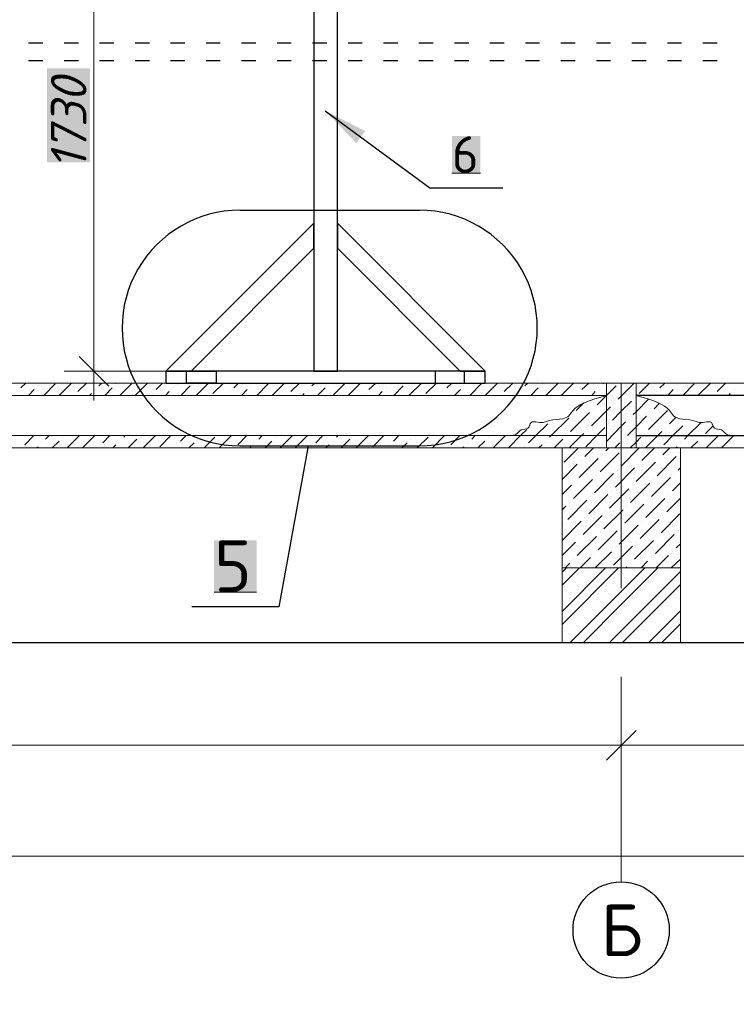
# Model space of a CAD drawing. Header units: millimetres. Extents: x 363306 to 7757304, y 1022887 to 1207196.
# Tile 707 of 1056: x 2409172 to 2414019, y 1076701 to 1083359. Entities that reach past the tile are written whole.
import ezdxf

# ---------------------------------------------------------------- set-up
doc = ezdxf.new("R2010")
doc.units = ezdxf.units.MM
for name, color, linetype in [('0 @ 100', 7, 'Continuous'), ('PDF12_0', 7, 'Continuous'), ('PDF12_kcd_tx', 7, 'Continuous'), ('PDF12_Text', 7, 'Continuous')]:
    doc.layers.add(name, color=color, linetype=linetype)
for name, color, linetype, true_color in [('PDF12_.', 7, 'Continuous', 0xcc6827), ('PDF12_A3 pdf uchun', 7, 'Continuous', 0x636466), ('PDF12_PLAN', 7, 'Continuous', 0x535353)]:
    doc.layers.add(name, color=color, linetype=linetype, true_color=true_color)
doc.styles.add('PDF ISOCPEUR', font='isocpeur.TTF')
doc.styles.add('PDF ISOCPEUR Italic', font='isocpeui.ttf')
doc.styles.add('ViTEXT', font='isocpeur.TTF')
doc.styles.add('ГОСТ 2.304', font='isocpeui.ttf')

msp = doc.modelspace()

# ---------------------------------------------------------------- linework, layer by layer
at = {"layer": 'PDF12_.', "color": 7, "lineweight": 0}
for points in [[(2412840.651, 1079622.563), (2412869.9, 1079651.812)], [(2412840.651, 1079357.783), (2413134.68, 1079651.812)], [(2412840.651, 1079534.816), (2412957.646, 1079651.812)], [(2412840.651, 1079270.036), (2413222.426, 1079651.812)], [(2412896.07, 1079148.422), (2413240.899, 1079493.252), (2413399.46, 1079651.812)], [(2412985.356, 1079148.422), (2413240.899, 1079403.966), (2413488.746, 1079651.812)], [(2413162.389, 1079148.422), (2413240.899, 1079226.932), (2413641.148, 1079627.181)], [(2413250.136, 1079148.422), (2413641.148, 1079539.434)], [(2413427.169, 1079148.422), (2413641.148, 1079362.401)], [(2413514.916, 1079148.422), (2413641.148, 1079273.115)]]:
    msp.add_lwpolyline(points, dxfattribs=at)
at = {"layer": 'PDF12_0', "lineweight": 25}
for points in [[(2411238.116, 1082742.965), (2411946.248, 1082221.102), (2412438.862, 1082221.102)], [(2411876.974, 1082068.699), (2410662.373, 1082068.699)], [(2411124.199, 1080476.94), (2410924.074, 1079388.571), (2410337.556, 1079388.571)], [(2410662.373, 1080476.94), (2411876.974, 1080476.94)], [(2400091.184, 1079148.422), (2400240.508, 1079148.422), (2416116.534, 1079148.422), (2416178.111, 1079397.808), (2416302.803, 1078899.036), (2416365.92, 1079148.422), (2432240.406, 1079148.422), (2432391.269, 1079148.422)]]:
    msp.add_lwpolyline(points, dxfattribs=at)
at = {"layer": 'PDF12_0', "color": 7, "lineweight": 0, "true_color": 0xffffff}
for points in [[(2412095.572, 1082321.164), (2412287.999, 1082321.164)], [(2410486.879, 1079488.634), (2410774.751, 1079488.634)]]:
    msp.add_lwpolyline(points, dxfattribs=at)
at = {"layer": 'PDF12_0', "lineweight": 0}
for points in [[(2409574.004, 1081081.932), (2409774.128, 1080881.808)], [(2409179.913, 1080869.492), (2409213.78, 1080901.82)], [(2409438.535, 1080818.691), (2409521.664, 1080901.82)], [(2409566.307, 1080844.862), (2409624.805, 1080901.82)], [(2409707.933, 1080883.347), (2409727.946, 1080901.82)], [(2409849.56, 1080818.691), (2409932.688, 1080901.82)], [(2409952.701, 1080818.691), (2410035.829, 1080901.82)], [(2410094.327, 1080857.177), (2410138.971, 1080901.82)], [(2410235.954, 1080895.662), (2410242.112, 1080901.82)], [(2410365.265, 1080818.691), (2410448.394, 1080901.82)], [(2410479.182, 1080831.007), (2410551.535, 1080901.82)], [(2410620.809, 1080869.492), (2410653.136, 1080901.82)], [(2410879.431, 1080818.691), (2410962.56, 1080901.82)], [(2411007.203, 1080844.862), (2411065.701, 1080901.82)], [(2411148.829, 1080883.347), (2411168.842, 1080901.82)], [(2411290.456, 1080818.691), (2411373.584, 1080901.82)], [(2411393.597, 1080818.691), (2411476.725, 1080901.82)], [(2411533.684, 1080857.177), (2411579.867, 1080901.82)], [(2411675.311, 1080895.662), (2411683.008, 1080901.82)], [(2411804.622, 1080818.691), (2411889.29, 1080901.82)], [(2411920.078, 1080831.007), (2411990.891, 1080901.82)], [(2412061.705, 1080869.492), (2412094.032, 1080901.82)], [(2412320.327, 1080818.691), (2412403.456, 1080901.82)], [(2412448.099, 1080844.862), (2412506.597, 1080901.82)], [(2412589.725, 1080883.347), (2412608.198, 1080901.82)], [(2412731.352, 1080818.691), (2412814.48, 1080901.82)], [(2412834.493, 1080818.691), (2412917.621, 1080901.82)], [(2412974.58, 1080857.177), (2413020.763, 1080901.82)], [(2413116.207, 1080895.662), (2413123.904, 1080901.82)], [(2413140.837, 1080463.086), (2413140.837, 1080901.82)], [(2413219.348, 1080792.521), (2413240.899, 1080814.073), (2413328.646, 1080901.82)], [(2413340.962, 1080463.086), (2413340.962, 1080901.82)], [(2413360.974, 1080831.007), (2413431.787, 1080901.82)], [(2413502.601, 1080869.492), (2413534.928, 1080901.82)], [(2413759.684, 1080818.691), (2413844.352, 1080901.82)], [(2413888.995, 1080844.862), (2413945.953, 1080901.82)], [(2409232.253, 1080818.691), (2409270.738, 1080857.177)], [(2409296.908, 1080883.347), (2409296.908, 1080883.347)], [(2409335.394, 1080818.691), (2409412.365, 1080895.662)], [(2409644.817, 1080818.691), (2409657.132, 1080831.007)], [(2409681.763, 1080857.177), (2409681.763, 1080857.177)], [(2409747.958, 1080818.691), (2409798.759, 1080869.492)], [(2409823.39, 1080895.662), (2409823.39, 1080895.662)], [(2410068.157, 1080831.007), (2410068.157, 1080831.007)], [(2410158.983, 1080818.691), (2410183.614, 1080844.862)], [(2410209.784, 1080869.492), (2410209.784, 1080869.492)], [(2410262.124, 1080818.691), (2410325.24, 1080883.347)], [(2410596.178, 1080844.862), (2410596.178, 1080844.862)], [(2410673.149, 1080818.691), (2410711.634, 1080857.177)], [(2410736.265, 1080883.347), (2410736.265, 1080883.347)], [(2410776.29, 1080818.691), (2410853.261, 1080895.662)], [(2411085.713, 1080818.691), (2411096.489, 1080831.007)], [(2411122.659, 1080857.177), (2411122.659, 1080857.177)], [(2411187.315, 1080818.691), (2411238.116, 1080869.492)], [(2411264.286, 1080895.662), (2411264.286, 1080895.662)], [(2411509.053, 1080831.007), (2411509.053, 1080831.007)], [(2411599.879, 1080818.691), (2411624.51, 1080844.862)], [(2411650.68, 1080869.492), (2411650.68, 1080869.492)], [(2411703.02, 1080818.691), (2411766.136, 1080883.347)], [(2412035.535, 1080844.862), (2412035.535, 1080844.862)], [(2412114.045, 1080818.691), (2412152.53, 1080857.177)], [(2412177.161, 1080883.347), (2412177.161, 1080883.347)], [(2412217.186, 1080818.691), (2412292.617, 1080895.662)], [(2412525.07, 1080818.691), (2412537.385, 1080831.007)], [(2412563.555, 1080857.177), (2412563.555, 1080857.177)], [(2412628.211, 1080818.691), (2412679.012, 1080869.492)], [(2412705.182, 1080895.662), (2412705.182, 1080895.662)], [(2412949.949, 1080831.007), (2412949.949, 1080831.007)], [(2413040.775, 1080818.691), (2413065.406, 1080844.862)], [(2413077.721, 1080754.036), (2413140.837, 1080817.152), (2413207.032, 1080883.347)], [(2413090.036, 1080869.492), (2413090.036, 1080869.492)], [(2413476.431, 1080844.862), (2413476.431, 1080844.862)], [(2413554.941, 1080818.691), (2413591.887, 1080857.177)], [(2413618.057, 1080883.347), (2413618.057, 1080883.347)], [(2413658.082, 1080818.691), (2413733.513, 1080895.662)], [(2413965.966, 1080818.691), (2413978.281, 1080831.007)], [(2414004.451, 1080857.177), (2414004.451, 1080857.177)], [(2400791.62, 1080818.691), (2413140.837, 1080818.691), (2413054.63, 1080792.521), (2413011.526, 1080777.127), (2412968.422, 1080757.115), (2412948.41, 1080746.339), (2412929.937, 1080732.484), (2412914.543, 1080715.55), (2412900.688, 1080697.077), (2412886.833, 1080680.144), (2412879.136, 1080673.986), (2412868.36, 1080667.828), (2412846.808, 1080660.131), (2412823.717, 1080657.052), (2412777.534, 1080652.434), (2412755.983, 1080649.355), (2412734.431, 1080641.658), (2412712.879, 1080635.501), (2412700.563, 1080635.501), (2412688.248, 1080635.501), (2412662.078, 1080640.119), (2412649.763, 1080640.119), (2412638.987, 1080638.579), (2412631.29, 1080633.961), (2412625.132, 1080626.264), (2412617.435, 1080604.712), (2412609.738, 1080597.015), (2412598.962, 1080592.397), (2412575.871, 1080587.779), (2412563.555, 1080584.7), (2412554.319, 1080578.542), (2412538.924, 1080563.148), (2412529.688, 1080555.451), (2412520.451, 1080550.833), (2412497.36, 1080546.214)], [(2412936.095, 1080715.55), (2412988.435, 1080767.891)], [(2413180.862, 1080650.895), (2413240.899, 1080710.932), (2413310.173, 1080780.206)], [(2413193.177, 1080766.351), (2413193.177, 1080766.351)], [(2413322.489, 1080689.38), (2413340.962, 1080707.853), (2413425.63, 1080792.521)], [(2413334.804, 1080806.376), (2413334.804, 1080806.376)], [(2413340.962, 1080818.691), (2413427.169, 1080792.521), (2413471.812, 1080777.127), (2413513.377, 1080757.115), (2413533.389, 1080746.339), (2413551.862, 1080732.484), (2413567.256, 1080715.55), (2413581.111, 1080697.077), (2413594.966, 1080680.144), (2413602.663, 1080673.986), (2413613.439, 1080667.828), (2413634.991, 1080660.131), (2413658.082, 1080657.052), (2413704.264, 1080652.434), (2413725.816, 1080649.355), (2413747.368, 1080641.658), (2413768.92, 1080635.501), (2413781.235, 1080635.501), (2413793.551, 1080635.501), (2413819.721, 1080640.119), (2413832.036, 1080640.119), (2413842.812, 1080638.579), (2413850.509, 1080633.961), (2413856.667, 1080626.264), (2413864.364, 1080604.712), (2413872.061, 1080597.015), (2413882.837, 1080592.397), (2413905.928, 1080587.779), (2413918.244, 1080584.7), (2413927.48, 1080578.542), (2413942.874, 1080563.148), (2413952.111, 1080555.451), (2413961.347, 1080550.833), (2413984.439, 1080546.214)], [(2413464.115, 1080727.866), (2413499.522, 1080764.812)], [(2412897.609, 1080573.924), (2413026.92, 1080703.235)], [(2413039.236, 1080612.409), (2413140.837, 1080714.011), (2413168.547, 1080741.72)], [(2413051.551, 1080727.866), (2413051.551, 1080727.866)], [(2413425.63, 1080587.779), (2413553.401, 1080715.55)], [(2413437.945, 1080703.235), (2413437.945, 1080703.235)], [(2412652.841, 1080638.579), (2412655.92, 1080640.119)], [(2412755.983, 1080535.438), (2412766.758, 1080546.214), (2412885.294, 1080664.75)], [(2412911.464, 1080689.38), (2412911.464, 1080689.38)], [(2413142.377, 1080509.268), (2413240.899, 1080609.33), (2413270.148, 1080638.579)], [(2413284.003, 1080547.754), (2413340.962, 1080606.252), (2413411.775, 1080677.065)], [(2413296.319, 1080664.75), (2413296.319, 1080664.75)], [(2413567.256, 1080626.264), (2413610.36, 1080669.368)], [(2413668.858, 1080523.123), (2413691.949, 1080546.214), (2413781.235, 1080635.501)], [(2413682.713, 1080638.579), (2413682.713, 1080638.579)], [(2412477.348, 1080463.086), (2412560.476, 1080546.214), (2412602.041, 1080587.779)], [(2412614.356, 1080496.953), (2412663.617, 1080546.214), (2412743.667, 1080626.264)], [(2412628.211, 1080612.409), (2412628.211, 1080612.409)], [(2413000.75, 1080470.783), (2413074.642, 1080546.214), (2413130.061, 1080600.094)], [(2413013.065, 1080587.779), (2413013.065, 1080587.779)], [(2413154.692, 1080626.264), (2413154.692, 1080626.264)], [(2413404.078, 1080463.086), (2413487.206, 1080546.214), (2413514.916, 1080573.924)], [(2413528.771, 1080484.638), (2413590.347, 1080546.214), (2413656.543, 1080612.409)], [(2413541.086, 1080600.094), (2413541.086, 1080600.094)], [(2413810.484, 1080561.608), (2413861.285, 1080610.87)], [(2413927.48, 1080573.924), (2413927.48, 1080573.924)], [(2400791.62, 1080546.214), (2413140.837, 1080546.214)], [(2409206.083, 1080484.638), (2409267.66, 1080546.214)], [(2409347.709, 1080523.123), (2409370.801, 1080546.214)], [(2409390.813, 1080463.086), (2409438.535, 1080509.268)], [(2409463.166, 1080535.438), (2409463.166, 1080535.438)], [(2409493.954, 1080463.086), (2409577.083, 1080546.214)], [(2409597.095, 1080463.086), (2409680.224, 1080546.214)], [(2409734.103, 1080496.953), (2409781.825, 1080546.214)], [(2409849.56, 1080509.268), (2409849.56, 1080509.268)], [(2409875.73, 1080535.438), (2409884.966, 1080546.214)], [(2409904.979, 1080463.086), (2409965.016, 1080523.123)], [(2410008.12, 1080463.086), (2410091.249, 1080546.214)], [(2410118.958, 1080470.783), (2410194.39, 1080546.214)], [(2410260.585, 1080509.268), (2410297.531, 1080546.214)], [(2410377.58, 1080523.123), (2410377.58, 1080523.123)], [(2410419.145, 1080463.086), (2410493.037, 1080535.438)], [(2410522.286, 1080463.086), (2410605.414, 1080546.214)], [(2410646.979, 1080484.638), (2410708.556, 1080546.214)], [(2410788.605, 1080523.123), (2410811.697, 1080546.214)], [(2410831.709, 1080463.086), (2410877.892, 1080509.268)], [(2410904.062, 1080535.438), (2410904.062, 1080535.438)], [(2410933.311, 1080463.086), (2411017.979, 1080546.214)], [(2411036.452, 1080463.086), (2411119.58, 1080546.214)], [(2411174.999, 1080496.953), (2411222.721, 1080546.214)], [(2411290.456, 1080509.268), (2411290.456, 1080509.268)], [(2411315.087, 1080535.438), (2411325.862, 1080546.214)], [(2411345.875, 1080463.086), (2411405.912, 1080523.123)], [(2411449.016, 1080463.086), (2411532.145, 1080546.214)], [(2411559.854, 1080470.783), (2411635.286, 1080546.214)], [(2411701.481, 1080509.268), (2411736.887, 1080546.214)], [(2411816.937, 1080523.123), (2411816.937, 1080523.123)], [(2411860.041, 1080463.086), (2411933.933, 1080535.438)], [(2411963.182, 1080463.086), (2412046.31, 1080546.214)], [(2412087.875, 1080484.638), (2412149.452, 1080546.214)], [(2412229.501, 1080523.123), (2412252.593, 1080546.214)], [(2412271.066, 1080463.086), (2412318.788, 1080509.268)], [(2412344.958, 1080535.438), (2412344.958, 1080535.438)], [(2412374.207, 1080463.086), (2412457.335, 1080546.214)], [(2412731.352, 1080509.268), (2412731.352, 1080509.268)], [(2412786.771, 1080463.086), (2412846.808, 1080523.123)], [(2412871.439, 1080547.754), (2412871.439, 1080547.754)], [(2412888.373, 1080463.086), (2412973.041, 1080546.214), (2412988.435, 1080561.608)], [(2413257.833, 1080523.123), (2413257.833, 1080523.123)], [(2413300.937, 1080463.086), (2413340.962, 1080503.111), (2413373.289, 1080535.438)], [(2413399.46, 1080561.608), (2413399.46, 1080561.608)], [(2413711.962, 1080463.086), (2413759.684, 1080509.268)], [(2413785.854, 1080535.438), (2413785.854, 1080535.438)], [(2413815.103, 1080463.086), (2413898.231, 1080546.214), (2413901.31, 1080547.754)], [(2413918.244, 1080463.086), (2414001.372, 1080546.214)], [(2409287.672, 1080463.086), (2409296.908, 1080470.783)], [(2409321.539, 1080496.953), (2409321.539, 1080496.953)], [(2409707.933, 1080470.783), (2409707.933, 1080470.783)], [(2409801.838, 1080463.086), (2409823.39, 1080484.638)], [(2410235.954, 1080484.638), (2410235.954, 1080484.638)], [(2410316.004, 1080463.086), (2410351.41, 1080496.953)], [(2410728.568, 1080463.086), (2410736.265, 1080470.783)], [(2410762.435, 1080496.953), (2410762.435, 1080496.953)], [(2411148.829, 1080470.783), (2411148.829, 1080470.783)], [(2411242.734, 1080463.086), (2411264.286, 1080484.638)], [(2411675.311, 1080484.638), (2411675.311, 1080484.638)], [(2411756.9, 1080463.086), (2411792.306, 1080496.953)], [(2412169.464, 1080463.086), (2412177.161, 1080470.783)], [(2412203.331, 1080496.953), (2412203.331, 1080496.953)], [(2412589.725, 1080470.783), (2412589.725, 1080470.783)], [(2412683.63, 1080463.086), (2412705.182, 1080484.638)], [(2412854.505, 1080366.102), (2412951.489, 1080463.086)], [(2412994.592, 1080404.588), (2413053.09, 1080463.086)], [(2413116.207, 1080484.638), (2413116.207, 1080484.638)], [(2413136.219, 1080443.073), (2413156.231, 1080463.086)], [(2413197.796, 1080463.086), (2413231.663, 1080496.953)], [(2413239.36, 1080339.932), (2413362.514, 1080463.086)], [(2413253.215, 1080455.389), (2413253.215, 1080455.389)], [(2413380.987, 1080378.418), (2413465.655, 1080463.086)], [(2413522.613, 1080416.903), (2413568.796, 1080463.086)], [(2413608.821, 1080463.086), (2413618.057, 1080470.783)], [(2413641.148, 1079148.422), (2413641.148, 1079651.812), (2413641.148, 1080463.086)], [(2413644.227, 1080496.953), (2413644.227, 1080496.953)], [(2412956.107, 1080262.961), (2413085.418, 1080390.733)], [(2412969.962, 1080378.418), (2412969.962, 1080378.418)], [(2413097.733, 1080301.447), (2413227.045, 1080429.218)], [(2413111.588, 1080416.903), (2413111.588, 1080416.903)], [(2413342.501, 1080236.791), (2413471.812, 1080366.102)], [(2413484.128, 1080275.277), (2413611.899, 1080404.588)], [(2413496.443, 1080390.733), (2413496.443, 1080390.733)], [(2413638.069, 1080429.218), (2413638.069, 1080429.218)], [(2412840.651, 1080249.106), (2412943.792, 1080352.248)], [(2413200.875, 1080198.306), (2413330.186, 1080327.617)], [(2413213.19, 1080313.762), (2413213.19, 1080313.762)], [(2413354.816, 1080352.248), (2413354.816, 1080352.248)], [(2413625.754, 1080313.762), (2413641.148, 1080329.156)], [(2412917.621, 1080121.335), (2413046.933, 1080249.106)], [(2412931.476, 1080236.791), (2412931.476, 1080236.791)], [(2413059.248, 1080159.82), (2413188.559, 1080289.131)], [(2413073.103, 1080275.277), (2413073.103, 1080275.277)], [(2413445.642, 1080133.65), (2413573.414, 1080262.961)], [(2413457.957, 1080249.106), (2413457.957, 1080249.106)], [(2413599.584, 1080289.131), (2413599.584, 1080289.131)], [(2412840.651, 1080147.505), (2412905.306, 1080210.621)], [(2413162.389, 1080056.679), (2413291.7, 1080185.99)], [(2413174.704, 1080172.136), (2413174.704, 1080172.136)], [(2413304.016, 1080095.165), (2413433.327, 1080224.476)], [(2413316.331, 1080210.621), (2413316.331, 1080210.621)], [(2413587.269, 1080172.136), (2413641.148, 1080226.015)], [(2412879.136, 1079979.708), (2413008.447, 1080109.019)], [(2413020.763, 1080018.194), (2413150.074, 1080147.505)], [(2413033.078, 1080133.65), (2413033.078, 1080133.65)], [(2413407.157, 1079992.024), (2413534.928, 1080121.335)], [(2413419.472, 1080109.019), (2413419.472, 1080109.019)], [(2413548.783, 1080030.509), (2413641.148, 1080124.414)], [(2413561.099, 1080147.505), (2413561.099, 1080147.505)], [(2412840.651, 1080044.364), (2412866.821, 1080068.994)], [(2412892.991, 1080095.165), (2412892.991, 1080095.165)], [(2413123.904, 1079915.053), (2413253.215, 1080044.364)], [(2413265.53, 1079953.538), (2413393.302, 1080082.849)], [(2413277.845, 1080068.994), (2413277.845, 1080068.994)], [(2412840.651, 1079838.082), (2412969.962, 1079967.393)], [(2412982.277, 1079876.567), (2413111.588, 1080005.878)], [(2412994.592, 1079992.024), (2412994.592, 1079992.024)], [(2413136.219, 1080030.509), (2413136.219, 1080030.509)], [(2413368.671, 1079850.397), (2413496.443, 1079979.708)], [(2413380.987, 1079967.393), (2413380.987, 1079967.393)], [(2413510.298, 1079888.882), (2413638.069, 1080018.194)], [(2413522.613, 1080005.878), (2413522.613, 1080005.878)], [(2412854.505, 1079953.538), (2412854.505, 1079953.538)], [(2413085.418, 1079773.426), (2413213.19, 1079902.737)], [(2413227.045, 1079811.912), (2413354.816, 1079941.223)], [(2413239.36, 1079928.907), (2413239.36, 1079928.907)], [(2413625.754, 1079902.737), (2413625.754, 1079902.737)], [(2412943.792, 1079734.941), (2413073.103, 1079864.252)], [(2412956.107, 1079850.397), (2412956.107, 1079850.397)], [(2413097.733, 1079888.882), (2413097.733, 1079888.882)], [(2413330.186, 1079710.31), (2413457.957, 1079838.082)], [(2413471.812, 1079748.795), (2413599.584, 1079876.567)], [(2413484.128, 1079864.252), (2413484.128, 1079864.252)], [(2412840.651, 1079734.941), (2412931.476, 1079825.766)], [(2413188.559, 1079670.285), (2413316.331, 1079799.596)], [(2413200.875, 1079787.281), (2413200.875, 1079787.281)], [(2413342.501, 1079825.766), (2413342.501, 1079825.766)], [(2413611.899, 1079787.281), (2413641.148, 1079814.99)], [(2412917.621, 1079710.31), (2412917.621, 1079710.31)], [(2412962.265, 1079651.812), (2413033.078, 1079722.625)], [(2413059.248, 1079748.795), (2413059.248, 1079748.795)], [(2413065.406, 1079651.812), (2413174.704, 1079761.111)], [(2413445.642, 1079722.625), (2413445.642, 1079722.625)], [(2413477.97, 1079651.812), (2413561.099, 1079734.941)], [(2413579.572, 1079651.812), (2413641.148, 1079711.849)], [(2413587.269, 1079761.111), (2413587.269, 1079761.111)], [(2412840.651, 1079651.812), (2412840.651, 1079148.422)], [(2412860.663, 1079651.812), (2412892.991, 1079684.14)], [(2413271.688, 1079651.812), (2413277.845, 1079657.97)], [(2413304.016, 1079684.14), (2413304.016, 1079684.14)], [(2413374.829, 1079651.812), (2413419.472, 1079696.455)]]:
    msp.add_lwpolyline(points, dxfattribs=at)
for points in [[(2431690.834, 1080901.82), (2400791.62, 1080901.82), (2400791.62, 1080463.086), (2431690.834, 1080463.086)], [(2413641.148, 1080463.086), (2412840.651, 1080463.086), (2412840.651, 1079651.812), (2413641.148, 1079651.812)], [(2413140.837, 1078352.542), (2413340.962, 1078552.667)]]:
    msp.add_lwpolyline(points, close=True, dxfattribs=at)
at = {"layer": 'PDF12_0', "color": 1, "lineweight": 0}
for points in [[(2413240.899, 1080901.82), (2413240.899, 1079514.804)], [(2413240.899, 1079214.617), (2413240.899, 1079214.617)], [(2413240.899, 1078914.43), (2413240.899, 1077527.414)]]:
    msp.add_lwpolyline(points, dxfattribs=at)
at = {"layer": 'PDF12_0', "color": 251, "lineweight": 30, "true_color": 0x636466}
for points in [[(2419141.492, 1080818.691), (2413340.962, 1080818.691)], [(2413340.962, 1080546.214), (2419141.492, 1080546.214)]]:
    msp.add_lwpolyline(points, dxfattribs=at)
at = {"layer": 'PDF12_0', "lineweight": 25}
for centre, start, end in [((2410661.603, 1081273.59), 89.9999983, 270.0000017), ((2411876.205, 1081273.59), 269.9999983, 90.0000017)]:
    msp.add_arc(centre, 796.649, start, end, dxfattribs=at)
at = {"layer": 'PDF12_0', "transparency": 33554559}
msp.add_solid([(2411238.116, 1082742.965), (2411509.053, 1082605.957), (2411449.016, 1082524.367)], dxfattribs=at)
at = {"layer": 'PDF12_0', "color": 7, "true_color": 0xffffff, "transparency": 33554559}
for points in [[(2412095.572, 1082572.089), (2412287.999, 1082572.089), (2412095.572, 1082321.164)], [(2412287.999, 1082572.089), (2412095.572, 1082321.164), (2412287.999, 1082321.164)], [(2410486.879, 1079838.082), (2410774.751, 1079838.082), (2410486.879, 1079488.634)], [(2410774.751, 1079838.082), (2410486.879, 1079488.634), (2410774.751, 1079488.634)]]:
    msp.add_solid(points, dxfattribs=at)
at = {"layer": 'PDF12_A3 pdf uchun', "color": 7, "lineweight": 30}
for points in [[(2411321.244, 1084271.608), (2411161.145, 1084271.608), (2411161.145, 1080981.87), (2411321.244, 1080981.87)], [(2412320.327, 1080981.87), (2411321.244, 1081982.492), (2411321.244, 1081813.156), (2412150.991, 1080981.87), (2412320.327, 1080981.87), (2410160.522, 1080981.87), (2410160.522, 1080901.82), (2412320.327, 1080901.82)], [(2410160.522, 1080981.87), (2410331.398, 1080981.87), (2411161.145, 1081813.156), (2411161.145, 1081982.492)]]:
    msp.add_lwpolyline(points, close=True, dxfattribs=at)
at = {"layer": 'PDF12_A3 pdf uchun', "lineweight": 30}
for points in [[(2409232.253, 1083201.712), (2409329.236, 1083201.712)], [(2409472.402, 1083201.712), (2409569.386, 1083201.712)], [(2409712.552, 1083201.712), (2409809.535, 1083201.712)], [(2409952.701, 1083201.712), (2410049.684, 1083201.712)], [(2410192.85, 1083201.712), (2410288.294, 1083201.712)], [(2410433, 1083201.712), (2410528.444, 1083201.712)], [(2410673.149, 1083201.712), (2410768.593, 1083201.712)], [(2410913.298, 1083201.712), (2411008.742, 1083201.712)], [(2411153.448, 1083201.712), (2411248.892, 1083201.712)], [(2411393.597, 1083201.712), (2411489.041, 1083201.712)], [(2411632.207, 1083201.712), (2411729.19, 1083201.712)], [(2411872.356, 1083201.712), (2411969.34, 1083201.712)], [(2412112.505, 1083201.712), (2412209.489, 1083201.712)], [(2412352.655, 1083201.712), (2412449.638, 1083201.712)], [(2412592.804, 1083201.712), (2412688.248, 1083201.712)], [(2412832.953, 1083201.712), (2412928.397, 1083201.712)], [(2413073.103, 1083201.712), (2413168.547, 1083201.712)], [(2413313.252, 1083201.712), (2413408.696, 1083201.712)], [(2413553.401, 1083201.712), (2413648.845, 1083201.712)], [(2413793.551, 1083201.712), (2413888.995, 1083201.712)], [(2409329.236, 1083081.637), (2409232.253, 1083081.637)], [(2409569.386, 1083081.637), (2409472.402, 1083081.637)], [(2409809.535, 1083081.637), (2409712.552, 1083081.637)], [(2410049.684, 1083081.637), (2409952.701, 1083081.637)], [(2410288.294, 1083081.637), (2410192.85, 1083081.637)], [(2410528.444, 1083081.637), (2410433, 1083081.637)], [(2410768.593, 1083081.637), (2410673.149, 1083081.637)], [(2411008.742, 1083081.637), (2410913.298, 1083081.637)], [(2411248.892, 1083081.637), (2411153.448, 1083081.637)], [(2411489.041, 1083081.637), (2411393.597, 1083081.637)], [(2411729.19, 1083081.637), (2411632.207, 1083081.637)], [(2411969.34, 1083081.637), (2411872.356, 1083081.637)], [(2412209.489, 1083081.637), (2412112.505, 1083081.637)], [(2412449.638, 1083081.637), (2412352.655, 1083081.637)], [(2412688.248, 1083081.637), (2412592.804, 1083081.637)], [(2412928.397, 1083081.637), (2412832.953, 1083081.637)], [(2413168.547, 1083081.637), (2413073.103, 1083081.637)], [(2413408.696, 1083081.637), (2413313.252, 1083081.637)], [(2413648.845, 1083081.637), (2413553.401, 1083081.637)], [(2413888.995, 1083081.637), (2413793.551, 1083081.637)]]:
    msp.add_lwpolyline(points, dxfattribs=at)
at = {"layer": 'PDF12_A3 pdf uchun', "color": 244, "lineweight": 30, "true_color": 0x991a1e}
for points in [[(2410300.61, 1080981.87), (2410500.734, 1080981.87), (2410500.734, 1080901.82), (2410300.61, 1080901.82)], [(2412180.24, 1080981.87), (2411981.655, 1080981.87), (2411981.655, 1080901.82), (2412180.24, 1080901.82)]]:
    msp.add_lwpolyline(points, close=True, dxfattribs=at)
at = {"layer": 'PDF12_kcd_tx', "lineweight": 0}
for points in [[(2409674.066, 1080783.285), (2409674.066, 1084642.608)], [(2411041.07, 1080981.87), (2409473.942, 1080981.87)], [(2413240.899, 1078698.912), (2413240.899, 1078252.48), (2413240.899, 1078491.09)], [(2400440.632, 1078452.605), (2413441.024, 1078452.605)], [(2413040.775, 1078452.605), (2419441.678, 1078452.605)], [(2432040.282, 1077702.908), (2400440.632, 1077702.908)]]:
    msp.add_lwpolyline(points, dxfattribs=at)
at = {"layer": 'PDF12_kcd_tx', "color": 7, "true_color": 0xffffff, "transparency": 33554559}
for points in [[(2409356.946, 1082393.517), (2409647.896, 1082393.517), (2409356.946, 1083030.836)], [(2409647.896, 1082393.517), (2409356.946, 1083030.836), (2409647.896, 1083030.836)]]:
    msp.add_solid(points, dxfattribs=at)
at = {"layer": 'PDF12_PLAN', "color": 156, "lineweight": 30, "true_color": 0x003972}
msp.add_circle((2413240.13, 1077203.367), 325.586, dxfattribs=at)

# ---------------------------------------------------------------- texts
at = {"color": 7, "linetype": 'Continuous', "lineweight": -3, "insert": (2337050.522, 1083049.577, 0), "char_height": 250, "width": 12330.66749, "attachment_point": 1, "style": 'ViTEXT'}
msp.add_mtext('{\\fISOCPEUR|b1|i1|c204|p34;\\C256;\\c0;       \\A1;\\H1.17391x;Состав кровли.\\A0;\\P\\pi-511.11,l511.11,t255.555;\\fISOCPEUR|b0|i1|c204|p34;\\H0.92593x;1.^I Металлические профилированные листы с полимерными покрытиями с обеих сторон по деревянным конструкциям (РСТУз 24045-94) Н35-1000-0,50 мм.\\fISOCPEUR|b1|i1|c204|p34;\\P\\pi0,l0,tz;\\fISOCPEUR|b0|i1|c204|p34;2. Цемента песчаное стяжка, толщиной 50мм, (приложения 1, пункт 71, КМК 2.01.04-2018), aрмированная сетка Ø3 АСК ( АБК ) шаг 150 х 150 мм. с устройством дефор. швов с шаг 6,0 х 6,0 м (с заполнением д.ш. герметиком).\\P3. Гидроизоляционная мембрана из профиллированная полиэтиленовая рулонная толщиной 0,45мм -1 слоя.\\P4. Утеплитель - минераловатные плиты рулонные TC 040, толщиной 100мм.\\P5. Полиэтиленовая пленка, толщиной 2 мм.\\P6. Сборная железобетонная плита покрытия - 220 мм}', dxfattribs=at)
at = {"layer": '0 @ 100', "color": 7, "insert": (761996.908, 1075986.433), "char_height": 318.940213, "width": 19697.5359, "attachment_point": 4, "style": 'ГОСТ 2.304'}
msp.add_mtext('\\pi5457.36288;{\\fISOCPEUR|b1|i1|c204|p34;Характеристика участка строительства:\\P\\pi0;\\P}Расчетная зимняя температура воздух 15 °С.\\PСкоростной напор ветра   - 38кг/м2.\\PВес снегового покрова    - 50кг/м2.\\PКлассификация зданий по функциональной пожарной опасности - Ф 4.1 \\PКоэффициент надежности по назначению - 0.95\\P\\P^IПроектом разработано подъёмник для мало мобильных граждан населения грузоподъемностью 250 кг. скоростью 0,25 см/с. Двери шахт подъёмника противопожарные с пределом огнестойкости El 30. Подъёмники оборудованы кабинами габаритами 1500х1500 мм, ширина дверей кабины обеспечивает проезд инвалидной коляски. Для экстренных случаев подъёмник оснащен дополнительным аккумулятором и механическим спуском для безопасного спуска пассажира в нулевую отметку. Так же в дверях подъёмника установлены замки датчики которые открываются с ключевыми картами, чтобы открыть двери подъёмника.\\P^IС внешней и внутренней стороны наружных стен предусмотрено обшивка из аквапанелей толщиной 12,5мм с утеплением из минераловатной ваты на кварцевой основе, А =0,040 Вт/мС, толщиной 100мм. (по теплотехническому расчету). Наружная отделка из органическое стекло.\\P^IПодрядчик обязан предоставить заказчику сертификаты соответствия и пожарной безопасности на фасадную систему и все применяемые в данной системе материалы и изделия.\\PКонструкции, изделия и материалы применены по действующим стандартам, ТУ, сертификатам. На путях эвакуации используются отделочные материалы, соответствующие требованиям п. 5.25 ШНК 2.01.02-04.\\PОтделка стен с внутренней стороны окраска водоэмульсионными красками светлых тонов. Во внутренней и наружной отделке использованы современные отделочные материалы используемые на территории Республики Узбекистан.\\P^IКрыша - скатная из металлических профилированных листов с полимерными покрытиями с обеих сторон толщ.0,55мм по металлическим конструкциям.\\P^IПо периметру наружных стен устраивается бетонная отмостка. Бетон кл.В 7,5 шириной 1000 мм, толщиной 50 мм по гравийному основанию толщиной 100 мм -150 мм.\\P^IВсе строительно-монтажные работы вести согласно указаний соответствующих строительных норм и проекта производства работ (П.П.Р.) на основании ШНК 3.01.01 - 03 и КМК 3.01.02 - 00.', dxfattribs=at)
at = {"layer": 'PDF12_Text', "insert": (2409623.655, 1082344.255), "char_height": 239.9991, "attachment_point": 7, "rotation": 90, "style": 'PDF ISOCPEUR Italic'}
msp.add_mtext('1730', dxfattribs=at)
at = {"layer": 'PDF12_Text', "attachment_point": 7, "style": 'PDF ISOCPEUR'}
for s, insert, char_height in [('6', (2412095.572, 1082321.164), 250), ('5', (2410486.879, 1079488.634), 349.999)]:
    msp.add_mtext(s, dxfattribs=dict(at, insert=insert, char_height=char_height))
at = {"layer": 'PDF12_Text', "color": 251, "true_color": 0x535353, "insert": (2413100.812, 1077027.103), "char_height": 349.999, "attachment_point": 7, "style": 'PDF ISOCPEUR'}
msp.add_mtext('Б', dxfattribs=at)

doc.saveas('drawing.dxf')
